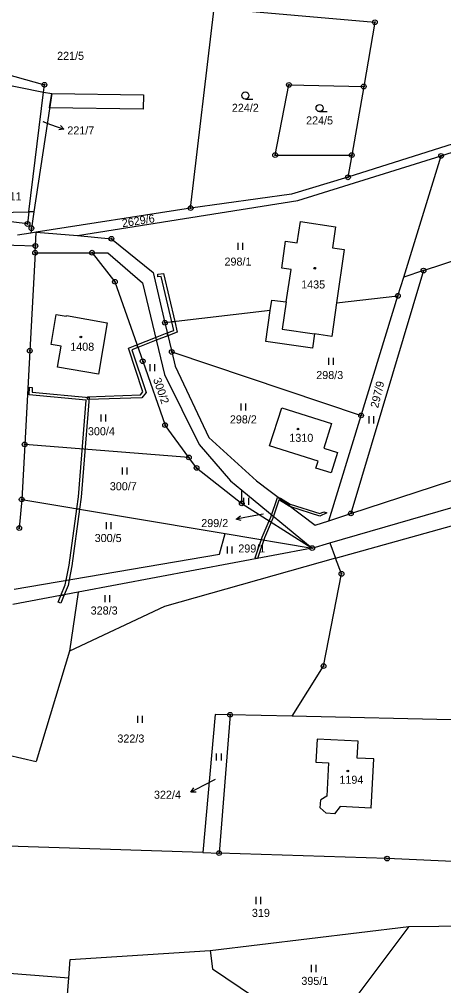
# Model space of a CAD drawing. Extents: x -439246 to -433691, y -1130252 to -1121148.
# Drawn here: x -437509 to -437419.5, y -1123995.2 to -1123791.4 of the extents above; entities that cross this region are included whole.
import ezdxf

# ---------------------------------------------------------------- set-up
doc = ezdxf.new("R2010")
doc.units = 0
for name, color, linetype in [('Vrstva 1', 7, 'Continuous'), ('Vrstva 16', 7, 'Continuous'), ('Vrstva 18', 7, 'Continuous'), ('Vrstva 19', 7, 'Continuous'), ('Vrstva 24', 7, 'Continuous'), ('Vrstva 25', 7, 'Continuous'), ('Vrstva 3', 7, 'Continuous'), ('Vrstva 30', 7, 'Continuous'), ('Vrstva 37', 7, 'Continuous'), ('Vrstva 4', 7, 'Continuous')]:
    doc.layers.add(name, color=color, linetype=linetype)

msp = doc.modelspace()

# ---------------------------------------------------------------- linework, layer by layer
at = {"layer": 'Vrstva 1'}
for p, q in [((-437529.58, -1123801.56), (-437503.92, -1123806.7)), ((-437503.92, -1123806.7), (-437503.74, -1123805.18)), ((-437507, -1123831.98), (-437503.92, -1123806.7)), ((-437502.21, -1123807.04), (-437505.96, -1123831.95)), ((-437503.92, -1123806.7), (-437502.21, -1123807.04)), ((-437505.96, -1123831.95), (-437506.48, -1123835.42)), ((-437524.75, -1123832.41), (-437507, -1123831.98)), ((-437506.48, -1123835.42), (-437506.64, -1123836.47)), ((-437450.36, -1123838.51), (-437449.69, -1123834.04)), ((-437449.69, -1123834.04), (-437442.28, -1123835.13)), ((-437442.28, -1123835.13), (-437442.93, -1123839.57)), ((-437506.64, -1123836.47), (-437509.39, -1123836.9)), ((-437505.47, -1123836.29), (-437506.64, -1123836.47)), ((-437453.66, -1123843.84), (-437452.84, -1123838.14)), ((-437452.84, -1123838.14), (-437450.36, -1123838.51)), ((-437442.93, -1123839.57), (-437440.47, -1123839.93)), ((-437440.47, -1123839.93), (-437442.08, -1123851.18)), ((-437451.67, -1123844.14), (-437453.66, -1123843.84)), ((-437452.7, -1123850.98), (-437451.67, -1123844.14)), ((-437442.08, -1123851.18), (-437429.12, -1123849.69)), ((-437456.06, -1123852.79), (-437455.73, -1123850.57)), ((-437455.73, -1123850.57), (-437452.7, -1123850.98)), ((-437442.08, -1123851.18), (-437443.09, -1123858.26)), ((-437502.32, -1123859.96), (-437501.23, -1123853.63)), ((-437501.23, -1123853.63), (-437499.13, -1123853.98)), ((-437499.13, -1123853.98), (-437499.11, -1123853.87)), ((-437499.11, -1123853.87), (-437490.51, -1123855.36)), ((-437456.06, -1123852.79), (-437478.32, -1123855.36)), ((-437457, -1123859.29), (-437456.06, -1123852.79)), ((-437490.51, -1123855.36), (-437492.36, -1123866.18)), ((-437446.74, -1123857.72), (-437447.18, -1123860.71)), ((-437443.09, -1123858.26), (-437446.74, -1123857.72)), ((-437500.22, -1123860.31), (-437502.32, -1123859.96)), ((-437500.97, -1123864.71), (-437500.22, -1123860.31)), ((-437447.18, -1123860.71), (-437457, -1123859.29)), ((-437506.83, -1123861.28), (-437507.91, -1123881.02)), ((-437492.36, -1123866.18), (-437500.97, -1123864.71)), ((-437442.27, -1123905.04), (-437309.44, -1123867.67)), ((-437473.25, -1123883.77), (-437478.28, -1123876.94)), ((-437507.91, -1123881.02), (-437508.54, -1123892.63)), ((-437473.25, -1123883.77), (-437507.91, -1123881.02)), ((-437471.62, -1123885.98), (-437473.25, -1123883.77)), ((-437443.49, -1123901.8), (-437389.63, -1123886.12)), ((-437447.23, -1123902.89), (-437443.49, -1123901.8)), ((-437443.49, -1123901.8), (-437442.27, -1123905.04)), ((-437442.27, -1123905.04), (-437478.38, -1123915.2)), ((-437441.04, -1123908.32), (-437442.27, -1123905.04)), ((-437444.83, -1123927.78), (-437441.04, -1123908.32)), ((-437478.38, -1123915.2), (-437498.42, -1123924.65)), ((-437451.42, -1123938.35), (-437444.83, -1123927.78)), ((-437467.68, -1123937.98), (-437470.33, -1123967.11)), ((-437464.55, -1123938.05), (-437467.68, -1123937.98)), ((-437464.55, -1123938.05), (-437466.89, -1123967.22)), ((-437451.42, -1123938.35), (-437464.55, -1123938.05)), ((-437342.18, -1123940.83), (-437451.42, -1123938.35)), ((-437470.33, -1123967.11), (-437524.61, -1123965.31)), ((-437470.33, -1123967.11), (-437466.89, -1123967.22))]:
    msp.add_line(p, q, dxfattribs=at)
for points in [[(-437472.88, -1123831.19), (-437467.94, -1123789.01)], [(-437467.94, -1123789.01), (-437433.99, -1123791.98)], [(-437433.99, -1123791.98), (-437436.34, -1123805.54)], [(-437528.34, -1123798.33), (-437503.74, -1123805.18)], [(-437420.02, -1123820.19), (-437356.36, -1123799.34)], [(-437455.04, -1123820.01), (-437452.12, -1123805.2)], [(-437452.12, -1123805.2), (-437436.34, -1123805.54)], [(-437436.34, -1123805.54), (-437438.86, -1123820.01)], [(-437411.91, -1123815.9), (-437439.67, -1123824.69)], [(-437455.04, -1123820.01), (-437438.86, -1123820.01)], [(-437450.24, -1123829.58), (-437420.02, -1123820.19)], [(-437438.86, -1123820.01), (-437439.67, -1123824.69)], [(-437427.9, -1123845.74), (-437420.02, -1123820.19)], [(-437439.67, -1123824.69), (-437451.57, -1123828.28)], [(-437423.73, -1123844.37), (-437366.41, -1123825.56)], [(-437496.75, -1123836.93), (-437450.24, -1123829.58)], [(-437451.57, -1123828.28), (-437472.88, -1123831.19)], [(-437505.96, -1123831.95), (-437507, -1123831.98)], [(-437472.88, -1123831.19), (-437505.47, -1123836.29)], [(-437507.31, -1123834.53), (-437524.75, -1123832.41)], [(-437507, -1123831.98), (-437507.31, -1123834.53)], [(-437505.63, -1123839.17), (-437505.47, -1123836.29)], [(-437505.47, -1123836.29), (-437496.75, -1123836.93)], [(-437496.75, -1123836.93), (-437489.6, -1123837.64)], [(-437489.6, -1123837.64), (-437480.8, -1123844.79)], [(-437514.83, -1123838.83), (-437505.63, -1123839.17)], [(-437505.7, -1123840.59), (-437505.63, -1123839.17)], [(-437505.7, -1123840.59), (-437506.83, -1123861.28)], [(-437505.7, -1123840.59), (-437493.69, -1123840.59)], [(-437493.69, -1123840.59), (-437490.33, -1123840.59)], [(-437493.69, -1123840.59), (-437488.86, -1123846.73)], [(-437490.33, -1123840.59), (-437483.04, -1123846.98)], [(-437480.8, -1123844.79), (-437478.32, -1123855.36)], [(-437423.73, -1123844.37), (-437439.05, -1123895.59)], [(-437429.12, -1123849.69), (-437427.9, -1123845.74)], [(-437423.73, -1123844.37), (-437427.9, -1123845.74)], [(-437488.86, -1123846.73), (-437483, -1123863.48)], [(-437483.04, -1123846.98), (-437478.41, -1123866.3)], [(-437436.89, -1123874.91), (-437429.12, -1123849.69)], [(-437478.32, -1123855.36), (-437476.87, -1123861.53)], [(-437476.87, -1123861.53), (-437436.89, -1123874.91)], [(-437476.87, -1123861.53), (-437476.18, -1123864.5)], [(-437483, -1123863.48), (-437478.28, -1123876.94)], [(-437476.18, -1123864.5), (-437469.04, -1123879.55)], [(-437478.41, -1123866.3), (-437471.07, -1123881.07)], [(-437456.21, -1123881.32), (-437453.66, -1123873.28)], [(-437453.66, -1123873.28), (-437443.12, -1123876.61)], [(-437443.12, -1123876.61), (-437444.78, -1123881.85)], [(-437443.74, -1123897.12), (-437436.89, -1123874.91)], [(-437439.05, -1123895.59), (-437386.71, -1123878.52)], [(-437469.04, -1123879.55), (-437458.97, -1123888.72)], [(-437471.07, -1123881.07), (-437464.45, -1123888.69)], [(-437445.96, -1123884.56), (-437456.21, -1123881.32)], [(-437444.78, -1123881.85), (-437441.89, -1123882.76)], [(-437441.89, -1123882.76), (-437443.24, -1123887.02)], [(-437446.42, -1123886.01), (-437445.96, -1123884.56)], [(-437471.62, -1123885.98), (-437462.08, -1123893.48)], [(-437443.24, -1123887.02), (-437446.42, -1123886.01)], [(-437464.45, -1123888.69), (-437462.08, -1123890.64)], [(-437458.97, -1123888.72), (-437446.61, -1123898.05)], [(-437462.08, -1123893.48), (-437462.08, -1123890.64)], [(-437462.08, -1123890.64), (-437447.23, -1123902.89)], [(-437508.54, -1123892.63), (-437509.05, -1123898.66)], [(-437508.54, -1123892.63), (-437465.59, -1123899.82)], [(-437462.08, -1123893.48), (-437447.23, -1123902.89)], [(-437446.61, -1123898.05), (-437443.74, -1123897.12)], [(-437443.74, -1123897.12), (-437439.05, -1123895.59)], [(-437466.77, -1123904.19), (-437465.59, -1123899.82)], [(-437465.59, -1123899.82), (-437447.23, -1123902.89)], [(-437447.23, -1123902.89), (-437496.63, -1123912.2)], [(-437510.15, -1123911.56), (-437466.77, -1123904.19)], [(-437496.63, -1123912.2), (-437510.43, -1123914.8)], [(-437496.63, -1123912.2), (-437498.42, -1123924.65)], [(-437498.42, -1123924.65), (-437505.5, -1123947.93)], [(-437446.19, -1123943.19), (-437446.45, -1123948.01)], [(-437437.55, -1123943.64), (-437446.19, -1123943.19)], [(-437437.73, -1123947.17), (-437437.55, -1123943.64)], [(-437511.54, -1123946.5), (-437505.5, -1123947.93)], [(-437446.45, -1123948.01), (-437443.78, -1123948.15)], [(-437434.2, -1123947.35), (-437437.73, -1123947.17)], [(-437434.75, -1123957.77), (-437434.2, -1123947.35)], [(-437443.78, -1123948.15), (-437444.15, -1123955.19)], [(-437445.52, -1123957.64), (-437445.43, -1123955.96)], [(-437444.15, -1123955.19), (-437445.43, -1123955.96)], [(-437445.52, -1123957.64), (-437444.27, -1123958.82)], [(-437441.32, -1123957.42), (-437442.49, -1123958.91)], [(-437434.75, -1123957.77), (-437441.32, -1123957.42)], [(-437442.49, -1123958.91), (-437444.27, -1123958.82)], [(-437431.41, -1123968.38), (-437466.89, -1123967.22)], [(-437399.04, -1123969.87), (-437431.41, -1123968.38)], [(-437468.79, -1123987.77), (-437426.85, -1123982.71)], [(-437426.85, -1123982.71), (-437445.17, -1124007.18)], [(-437426.85, -1123982.71), (-437401.48, -1123982.4)], [(-437498.28, -1123989.63), (-437468.79, -1123987.77)], [(-437468.79, -1123987.77), (-437468.24, -1123991.62)], [(-437534.61, -1123990.72), (-437498.58, -1123993.52)], [(-437498.58, -1123993.52), (-437498.28, -1123989.63)], [(-437468.24, -1123991.62), (-437448.11, -1124005.2)], [(-437499.97, -1124011.33), (-437498.58, -1123993.52)]]:
    msp.add_lwpolyline(points, dxfattribs=at)
at = {"layer": 'Vrstva 16'}
for p, q in [((-437502.43, -1123813.53), (-437499.61, -1123814.54)), ((-437460.3, -1123896.23), (-437463.25, -1123896.76)), ((-437470.17, -1123952.96), (-437472.82, -1123954.36))]:
    msp.add_line(p, q, dxfattribs=at)
for points in [[(-437504.05, -1123812.95), (-437502.43, -1123813.53)], [(-437500.38, -1123813.74), (-437499.61, -1123814.54), (-437500.72, -1123814.68)], [(-437462.18, -1123897.07), (-437463.25, -1123896.76), (-437462.36, -1123896.09)], [(-437457.6, -1123895.75), (-437460.3, -1123896.23)], [(-437467.73, -1123951.67), (-437470.17, -1123952.96)], [(-437471.71, -1123954.34), (-437472.82, -1123954.36), (-437472.17, -1123953.45)]]:
    msp.add_lwpolyline(points, dxfattribs=at)
at = {"layer": 'Vrstva 24'}
for centre, radius in [((-437433.99, -1123791.98), 0.5), ((-437433.99, -1123791.98), 0.1), ((-437503.74, -1123805.18), 0.5), ((-437503.74, -1123805.18), 0.1), ((-437452.12, -1123805.2), 0.5), ((-437452.12, -1123805.2), 0.1), ((-437436.34, -1123805.54), 0.5), ((-437436.34, -1123805.54), 0.1), ((-437455.04, -1123820.01), 0.5), ((-437438.86, -1123820.01), 0.5), ((-437420.02, -1123820.19), 0.5), ((-437455.04, -1123820.01), 0.1), ((-437438.86, -1123820.01), 0.1), ((-437420.02, -1123820.19), 0.1), ((-437439.67, -1123824.69), 0.5), ((-437439.67, -1123824.69), 0.1), ((-437472.88, -1123831.19), 0.5), ((-437472.88, -1123831.19), 0.1), ((-437507.31, -1123834.53), 0.5), ((-437507.31, -1123834.53), 0.1), ((-437506.48, -1123835.42), 0.5), ((-437506.48, -1123835.42), 0.1), ((-437489.6, -1123837.64), 0.5), ((-437489.6, -1123837.64), 0.1), ((-437505.7, -1123840.59), 0.5), ((-437505.63, -1123839.17), 0.5), ((-437505.63, -1123839.17), 0.1), ((-437493.69, -1123840.59), 0.5), ((-437505.7, -1123840.59), 0.1), ((-437493.69, -1123840.59), 0.1), ((-437423.73, -1123844.37), 0.5), ((-437423.73, -1123844.37), 0.1), ((-437488.86, -1123846.73), 0.5), ((-437488.86, -1123846.73), 0.1), ((-437429.12, -1123849.69), 0.5), ((-437429.12, -1123849.69), 0.1), ((-437478.32, -1123855.36), 0.5), ((-437478.32, -1123855.36), 0.1), ((-437506.83, -1123861.28), 0.5), ((-437506.83, -1123861.28), 0.1), ((-437476.87, -1123861.53), 0.5), ((-437476.87, -1123861.53), 0.1), ((-437483, -1123863.48), 0.5), ((-437483, -1123863.48), 0.1), ((-437436.89, -1123874.91), 0.5), ((-437478.28, -1123876.94), 0.5), ((-437436.89, -1123874.91), 0.1), ((-437478.28, -1123876.94), 0.1), ((-437507.91, -1123881.02), 0.5), ((-437507.91, -1123881.02), 0.1), ((-437473.25, -1123883.77), 0.5), ((-437473.25, -1123883.77), 0.1), ((-437471.62, -1123885.98), 0.5), ((-437471.62, -1123885.98), 0.1), ((-437508.54, -1123892.63), 0.5), ((-437508.54, -1123892.63), 0.1), ((-437462.08, -1123893.48), 0.5), ((-437462.08, -1123893.48), 0.1), ((-437439.05, -1123895.59), 0.5), ((-437439.05, -1123895.59), 0.1), ((-437509.05, -1123898.66), 0.5), ((-437509.05, -1123898.66), 0.1), ((-437447.23, -1123902.89), 0.5), ((-437447.23, -1123902.89), 0.1), ((-437441.04, -1123908.32), 0.5), ((-437441.04, -1123908.32), 0.1), ((-437444.83, -1123927.78), 0.5), ((-437444.83, -1123927.78), 0.1), ((-437464.55, -1123938.05), 0.5), ((-437464.55, -1123938.05), 0.1), ((-437466.89, -1123967.22), 0.5), ((-437466.89, -1123967.22), 0.1), ((-437431.41, -1123968.38), 0.5), ((-437431.41, -1123968.38), 0.1)]:
    msp.add_circle(centre, radius, dxfattribs=at)
at = {"layer": 'Vrstva 25'}
for p, q in [((-437461.33, -1123808.18), (-437459.73, -1123808.18)), ((-437445.66, -1123810.84), (-437444.06, -1123810.84)), ((-437462.87, -1123840.02), (-437462.87, -1123838.52)), ((-437461.87, -1123840.02), (-437461.87, -1123838.52)), ((-437481.43, -1123865.57), (-437481.43, -1123864.07)), ((-437480.43, -1123865.57), (-437480.43, -1123864.07)), ((-437443.74, -1123864.26), (-437443.74, -1123862.76)), ((-437442.74, -1123864.26), (-437442.74, -1123862.76)), ((-437462.23, -1123873.9), (-437462.23, -1123872.4)), ((-437461.23, -1123873.9), (-437461.23, -1123872.4)), ((-437491.79, -1123876.19), (-437491.79, -1123874.69)), ((-437490.79, -1123876.19), (-437490.79, -1123874.69)), ((-437435.2, -1123876.58), (-437435.2, -1123875.08)), ((-437434.2, -1123876.58), (-437434.2, -1123875.08)), ((-437487.29, -1123887.4), (-437487.29, -1123885.9)), ((-437486.29, -1123887.4), (-437486.29, -1123885.9)), ((-437461.63, -1123893.77), (-437461.63, -1123892.27)), ((-437460.63, -1123893.77), (-437460.63, -1123892.27)), ((-437490.65, -1123898.92), (-437490.65, -1123897.42)), ((-437489.65, -1123898.92), (-437489.65, -1123897.42)), ((-437465.09, -1123904.05), (-437465.09, -1123902.55)), ((-437464.09, -1123904.05), (-437464.09, -1123902.55)), ((-437490.93, -1123914.29), (-437490.93, -1123912.79)), ((-437489.93, -1123914.29), (-437489.93, -1123912.79)), ((-437484.05, -1123939.78), (-437484.05, -1123938.28)), ((-437483.05, -1123939.78), (-437483.05, -1123938.28)), ((-437467.39, -1123947.69), (-437467.39, -1123946.19)), ((-437466.39, -1123947.69), (-437466.39, -1123946.19)), ((-437459.05, -1123977.98), (-437459.05, -1123976.48)), ((-437458.05, -1123977.98), (-437458.05, -1123976.48)), ((-437447.37, -1123992.32), (-437447.37, -1123990.82)), ((-437446.37, -1123992.32), (-437446.37, -1123990.82))]:
    msp.add_line(p, q, dxfattribs=at)
for centre, radius in [((-437461.33, -1123807.43), 0.75), ((-437445.66, -1123810.09), 0.75), ((-437446.67, -1123843.87), 0.175), ((-437496.04, -1123858.37), 0.175), ((-437450.23, -1123877.78), 0.175), ((-437439.7, -1123949.9), 0.175)]:
    msp.add_circle(centre, radius, dxfattribs=at)
at = {"layer": 'Vrstva 3'}
for points in [[(-437450.36, -1123838.51), (-437449.69, -1123834.04)], [(-437449.69, -1123834.04), (-437442.28, -1123835.13)], [(-437442.28, -1123835.13), (-437442.93, -1123839.57)], [(-437453.66, -1123843.84), (-437452.84, -1123838.14)], [(-437452.84, -1123838.14), (-437450.36, -1123838.51)], [(-437442.93, -1123839.57), (-437440.47, -1123839.93)], [(-437440.47, -1123839.93), (-437442.08, -1123851.18)], [(-437451.67, -1123844.14), (-437453.66, -1123843.84)], [(-437452.7, -1123850.98), (-437451.67, -1123844.14)], [(-437452.7, -1123850.98), (-437453.55, -1123856.71)], [(-437442.08, -1123851.18), (-437443.09, -1123858.26)], [(-437502.32, -1123859.96), (-437501.23, -1123853.63)], [(-437501.23, -1123853.63), (-437499.13, -1123853.98)], [(-437499.13, -1123853.98), (-437499.11, -1123853.87)], [(-437499.11, -1123853.87), (-437490.51, -1123855.36)], [(-437490.51, -1123855.36), (-437492.36, -1123866.18)], [(-437453.55, -1123856.71), (-437446.74, -1123857.72)], [(-437443.09, -1123858.26), (-437446.74, -1123857.72)], [(-437500.22, -1123860.31), (-437502.32, -1123859.96)], [(-437500.97, -1123864.71), (-437500.22, -1123860.31)], [(-437492.36, -1123866.18), (-437500.97, -1123864.71)], [(-437456.21, -1123881.32), (-437453.66, -1123873.28)], [(-437453.66, -1123873.28), (-437443.12, -1123876.61)], [(-437443.12, -1123876.61), (-437444.78, -1123881.85)], [(-437445.96, -1123884.56), (-437456.21, -1123881.32)], [(-437444.78, -1123881.85), (-437441.89, -1123882.76)], [(-437441.89, -1123882.76), (-437443.24, -1123887.02)], [(-437446.42, -1123886.01), (-437445.96, -1123884.56)], [(-437443.24, -1123887.02), (-437446.42, -1123886.01)], [(-437446.19, -1123943.19), (-437446.45, -1123948.01)], [(-437437.55, -1123943.64), (-437446.19, -1123943.19)], [(-437437.73, -1123947.17), (-437437.55, -1123943.64)], [(-437446.45, -1123948.01), (-437443.78, -1123948.15)], [(-437434.2, -1123947.35), (-437437.73, -1123947.17)], [(-437434.75, -1123957.77), (-437434.2, -1123947.35)], [(-437443.78, -1123948.15), (-437444.15, -1123955.19)], [(-437445.52, -1123957.64), (-437445.43, -1123955.96)], [(-437444.15, -1123955.19), (-437445.43, -1123955.96)], [(-437445.52, -1123957.64), (-437444.27, -1123958.82)], [(-437441.32, -1123957.42), (-437442.49, -1123958.91)], [(-437434.75, -1123957.77), (-437441.32, -1123957.42)], [(-437442.49, -1123958.91), (-437444.27, -1123958.82)]]:
    msp.add_lwpolyline(points, dxfattribs=at)
at = {"layer": 'Vrstva 30'}
for p, q in [((-437502.66, -1123810.01), (-437502.21, -1123807.04)), ((-437502.21, -1123807.04), (-437482.86, -1123807.33)), ((-437482.86, -1123807.33), (-437482.91, -1123810.33)), ((-437482.91, -1123810.33), (-437502.66, -1123810.01))]:
    msp.add_line(p, q, dxfattribs=at)
for points in [[(-437479.1, -1123845.62), (-437479.77, -1123845.69), (-437479.83, -1123845.09), (-437478.64, -1123844.96), (-437476.23, -1123855.12), (-437476.83, -1123855.19), (-437479.1, -1123845.62)], [(-437475.71, -1123857.33), (-437477.68, -1123858.1), (-437477.81, -1123857.52), (-437476.41, -1123856.97), (-437476.83, -1123855.19)], [(-437476.83, -1123855.19), (-437476.23, -1123855.12)], [(-437476.23, -1123855.12), (-437475.71, -1123857.33)], [(-437480.14, -1123859.07), (-437484.01, -1123860.58), (-437484.21, -1123860.01), (-437480.28, -1123858.48), (-437477.81, -1123857.52), (-437477.68, -1123858.1), (-437480.14, -1123859.07)], [(-437483.18, -1123871.19), (-437494.64, -1123871.58), (-437494.66, -1123870.98), (-437483.48, -1123870.59), (-437482.96, -1123869.94), (-437486.02, -1123860.72), (-437484.21, -1123860.01), (-437484.01, -1123860.58), (-437485.28, -1123861.08), (-437482.28, -1123870.06), (-437483.18, -1123871.19)], [(-437494.92, -1123871.69), (-437506.99, -1123870.58), (-437506.9, -1123868.98), (-437506.3, -1123869.02), (-437506.36, -1123870.04), (-437494.28, -1123871.16), (-437495.96, -1123892.14), (-437496.31, -1123894.68), (-437496.9, -1123894.58), (-437496.56, -1123892.08), (-437494.92, -1123871.69)], [(-437455.98, -1123896.38), (-437454.56, -1123892.2), (-437454.28, -1123892.26), (-437451.7, -1123894.21), (-437452.1, -1123894.08), (-437454.1, -1123892.8), (-437454.23, -1123892.78), (-437455.51, -1123896.56), (-437455.88, -1123897.41), (-437456.31, -1123897.14)], [(-437453.92, -1123892.34), (-437451.89, -1123893.63), (-437445.61, -1123895.62), (-437444.8, -1123895.23), (-437444.12, -1123895.47), (-437445.58, -1123896.16), (-437451.7, -1123894.21), (-437454.28, -1123892.26)], [(-437454.28, -1123892.26), (-437453.92, -1123892.34)], [(-437497.93, -1123906.6), (-437498.52, -1123909.58), (-437498.76, -1123910.8), (-437499.56, -1123912.75), (-437500.27, -1123912.89), (-437499.34, -1123910.62), (-437499.16, -1123909.69), (-437498.53, -1123906.51), (-437496.9, -1123894.58), (-437496.31, -1123894.68), (-437497.93, -1123906.6)], [(-437455.88, -1123897.41), (-437457.31, -1123900.74), (-437458.75, -1123905.06), (-437458.92, -1123905.09), (-437459.25, -1123904.98), (-437457.78, -1123900.56), (-437456.31, -1123897.14), (-437455.88, -1123897.41)], [(-437456.31, -1123897.14), (-437455.98, -1123896.38)], [(-437500.84, -1123914.28), (-437500.27, -1123912.89), (-437499.56, -1123912.75), (-437500.28, -1123914.49), (-437500.84, -1123914.28)]]:
    msp.add_lwpolyline(points, dxfattribs=at)
at = {"layer": 'Vrstva 37'}
for centre in [(-437446.67, -1123843.87), (-437496.04, -1123858.37), (-437450.23, -1123877.78), (-437439.7, -1123949.9)]:
    msp.add_circle(centre, 0.175, dxfattribs=at)
at = {"layer": 'Vrstva 4'}
for p, q in [((-437452.7, -1123850.98), (-437453.55, -1123856.71)), ((-437453.55, -1123856.71), (-437446.74, -1123857.72))]:
    msp.add_line(p, q, dxfattribs=at)

# ---------------------------------------------------------------- texts
at = {"layer": 'Vrstva 16'}
for s, p in [('221/7', (-437498.91, -1123815.65)), ('221/11', (-437515.52, -1123829.56)), ('299/2', (-437470.64, -1123898.46)), ('322/4', (-437480.62, -1123955.76))]:
    msp.add_text(s, height=1.7, dxfattribs=at).set_placement(p)
at = {"layer": 'Vrstva 18'}
for s, height, p in [('221/5', 1.7, (-437501.07, -1123799.92)), ('224/2', 1.7, (-437464.18, -1123810.88)), ('221/7', 0.1, (-437504.05, -1123812.95)), ('224/5', 1.7, (-437448.51, -1123813.54)), ('298/1', 1.7, (-437465.73, -1123843.32)), ('298/3', 1.7, (-437446.37, -1123867.24)), ('298/2', 1.7, (-437464.6, -1123876.6)), ('300/4', 1.7, (-437494.56, -1123879.1)), ('300/7', 1.7, (-437489.94, -1123890.7)), ('299/2', 0.1, (-437457.79, -1123895.75)), ('300/5', 1.7, (-437493.13, -1123901.62)), ('299/1', 1.7, (-437462.82, -1123903.82)), ('328/3', 1.7, (-437493.98, -1123916.9)), ('322/3', 1.7, (-437488.34, -1123943.91)), ('322/4', 0.1, (-437467.73, -1123951.67)), ('319', 1.7, (-437459.95, -1123980.68)), ('395/1', 1.7, (-437449.51, -1123995.02))]:
    msp.add_text(s, height=height, dxfattribs=at).set_placement(p)
for s, rotation, p in [('2629/6', 8.8911, (-437487.24, -1123835.23)), ('300/2', 289.0756, (-437480.83, -1123867.3)), ('297/9', 76.4298, (-437433.31, -1123873.45))]:
    msp.add_text(s, height=1.7, rotation=rotation, dxfattribs=at).set_placement(p)
at = {"layer": 'Vrstva 19'}
for s, p in [('1435', (-437449.55, -1123848.14)), ('1408', (-437498.29, -1123861.27)), ('1310', (-437452.05, -1123880.48)), ('1194', (-437441.48, -1123952.6))]:
    msp.add_text(s, height=1.7, dxfattribs=at).set_placement(p)

doc.saveas('drawing.dxf')
